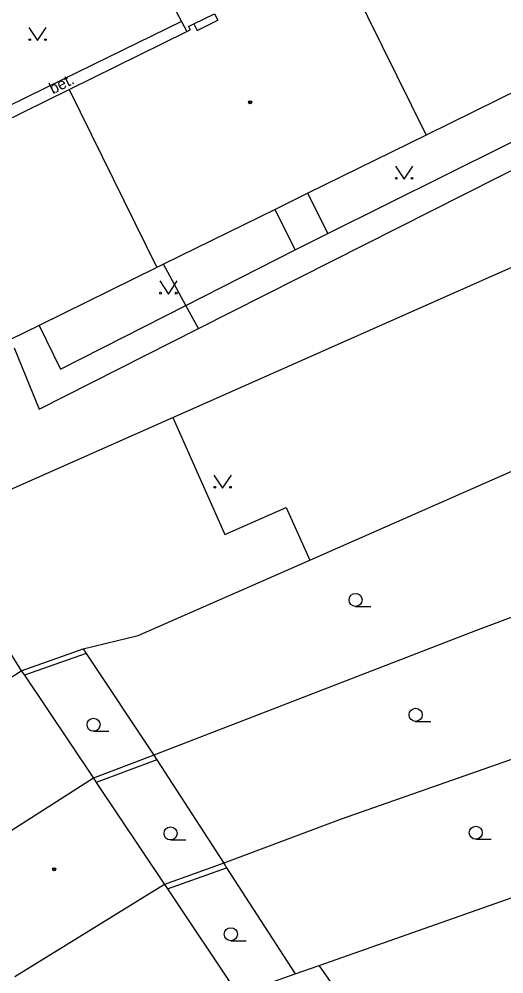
# Model space of a CAD drawing. Extents: x -596229 to -595156, y -1161237 to -1159376.
# Drawn here: x -595577.9 to -595550.1, y -1160076.3 to -1160021.5 of the extents above; entities that cross this region are included whole.
import ezdxf

# ---------------------------------------------------------------- set-up
doc = ezdxf.new("R2010")
doc.units = 0
for name, color, linetype in [('DOP - kresba z DSPS bez souradnic', 7, 'Continuous'), ('DOP - rozhrani ploch obecne', 7, 'Continuous'), ('Level 36', 7, 'Continuous'), ('Level 39', 7, 'Continuous'), ('Specificka linie pasportu komunikaci', 7, 'Continuous'), ('TM - budovy zdene_ betonove - NP', 7, 'Continuous'), ('TM - budovy zdene_ betonove - VP', 7, 'Continuous'), ('TM - chodniky - VP', 7, 'Continuous'), ('TM - letecke snimky - pomocna linie', 7, 'Continuous'), ('TM - plot zdeny_ ohradni zed - VP', 7, 'Continuous'), ('TM - popis povrchu', 7, 'Continuous'), ('TM - rozhrani ploch obecne - VP', 7, 'Continuous')]:
    doc.layers.add(name, color=color, linetype=linetype)

msp = doc.modelspace()

# ---------------------------------------------------------------- linework, layer by layer
at = {"layer": 'DOP - kresba z DSPS bez souradnic'}
for points in [[(-595574.04, -1160057.92), (-595577.58, -1160059.17)], [(-595569.98, -1160064.03), (-595573.45, -1160065.34)], [(-595569.37, -1160071.45), (-595565.97, -1160070.23)]]:
    msp.add_lwpolyline(points, dxfattribs=at)
at = {"layer": 'DOP - rozhrani ploch obecne'}
for points in [[(-595561.2, -1160052.56), (-595549.6, -1160047.46)], [(-595571.04, -1160056.89), (-595561.2, -1160052.56)], [(-595545.57, -1160054.33), (-595551.69, -1160056.62)], [(-595551.69, -1160056.62), (-595570.15, -1160063.77)], [(-595574.21, -1160057.66), (-595571.04, -1160056.89)], [(-595577.76, -1160058.92), (-595574.21, -1160057.66)], [(-595574.21, -1160057.66), (-595574.04, -1160057.92)], [(-595574.04, -1160057.92), (-595570.15, -1160063.77)], [(-595541.54, -1160061.19), (-595559.39, -1160067.45)], [(-595570.15, -1160063.77), (-595573.62, -1160065.09)], [(-595570.15, -1160063.77), (-595569.98, -1160064.03)], [(-595569.98, -1160064.03), (-595566.14, -1160069.97)], [(-595559.39, -1160067.45), (-595566.14, -1160069.97)], [(-595566.14, -1160069.97), (-595569.54, -1160071.19)], [(-595566.14, -1160069.97), (-595565.97, -1160070.23)], [(-595565.97, -1160070.23), (-595562.03, -1160076.33)], [(-595560.65, -1160075.85), (-595543.88, -1160069.94)], [(-595562.03, -1160076.33), (-595560.65, -1160075.85)], [(-595560.41, -1160076.19), (-595560.65, -1160075.85)], [(-595565.32, -1160077.5), (-595562.03, -1160076.33)], [(-595556.48, -1160081.81), (-595560.41, -1160076.19)]]:
    msp.add_lwpolyline(points, dxfattribs=at)
at = {"layer": 'Level 36'}
for p, q in [((-595558.57, -1160055.225), (-595557.695, -1160055.225)), ((-595555.12, -1160061.825), (-595554.245, -1160061.825)), ((-595573.61, -1160062.395), (-595572.735, -1160062.395)), ((-595569.19, -1160068.635), (-595568.315, -1160068.635)), ((-595551.67, -1160068.595), (-595550.795, -1160068.595)), ((-595565.73, -1160074.425), (-595564.855, -1160074.425))]:
    msp.add_line(p, q, dxfattribs=at)
for points in [[(-595577.32, -1160021.97), (-595576.82, -1160022.72), (-595576.32, -1160021.97)], [(-595556.28, -1160029.93), (-595555.78, -1160030.68), (-595555.28, -1160029.93)], [(-595569.81, -1160036.53), (-595569.31, -1160037.28), (-595568.81, -1160036.53)], [(-595566.7, -1160047.68), (-595566.2, -1160048.43), (-595565.7, -1160047.68)]]:
    msp.add_lwpolyline(points, dxfattribs=at)
for centre, radius in [((-595577.27, -1160022.67), 0.05), ((-595576.371, -1160022.67), 0.05), ((-595556.23, -1160030.63), 0.05), ((-595555.331, -1160030.63), 0.05), ((-595569.76, -1160037.23), 0.05), ((-595568.861, -1160037.23), 0.05), ((-595566.65, -1160048.38), 0.05), ((-595565.751, -1160048.38), 0.05), ((-595558.57, -1160054.85), 0.375), ((-595555.12, -1160061.45), 0.375), ((-595573.61, -1160062.02), 0.375), ((-595569.19, -1160068.26), 0.375), ((-595551.67, -1160068.22), 0.375), ((-595565.73, -1160074.05), 0.375)]:
    msp.add_circle(centre, radius, dxfattribs=at)
at = {"layer": 'Level 39'}
for centre, radius in [((-595564.62, -1160026.27), 0.09), ((-595564.62, -1160026.27), 0.0398), ((-595575.87, -1160070.32), 0.09), ((-595575.87, -1160070.32), 0.0398)]:
    msp.add_circle(centre, radius, dxfattribs=at)
at = {"layer": 'Specificka linie pasportu komunikaci'}
for points in [[(-595562.04, -1160034.75), (-595560.16, -1160033.8)], [(-595568.32, -1160037.94), (-595569.6, -1160035.57)], [(-595567.59, -1160039.27), (-595568.32, -1160037.94)]]:
    msp.add_lwpolyline(points, dxfattribs=at)
at = {"layer": 'TM - budovy zdene_ betonove - NP'}
for points in [[(-595567.67, -1160022.14), (-595566.47, -1160021.56)], [(-595566.66, -1160021.18), (-595566.47, -1160021.56)], [(-595567.85, -1160021.76), (-595567.67, -1160022.14)]]:
    msp.add_lwpolyline(points, dxfattribs=at)
at = {"layer": 'TM - budovy zdene_ betonove - VP'}
for points in [[(-595559.56, -1160017.91), (-595554.51, -1160028.15)], [(-595567.85, -1160021.76), (-595566.66, -1160021.18)], [(-595568.26, -1160022.21), (-595568.06, -1160022.11)], [(-595568.15, -1160021.91), (-595567.85, -1160021.76)], [(-595568.15, -1160021.91), (-595568.06, -1160022.11)], [(-595575.01, -1160025.53), (-595568.26, -1160022.21)], [(-595547.72, -1160024.81), (-595554.51, -1160028.15)], [(-595581.52, -1160028.74), (-595575.01, -1160025.53)], [(-595575.01, -1160025.53), (-595569.97, -1160035.75)], [(-595554.51, -1160028.15), (-595561.3, -1160031.49)], [(-595561.3, -1160031.49), (-595563.19, -1160032.42)], [(-595563.19, -1160032.42), (-595569.6, -1160035.57)], [(-595569.97, -1160035.75), (-595576.74, -1160039.09)], [(-595569.6, -1160035.57), (-595569.97, -1160035.75)], [(-595576.74, -1160039.09), (-595578.37, -1160039.9)], [(-595579.19, -1160056.62), (-595577.76, -1160058.92)], [(-595586.22, -1160064.42), (-595577.76, -1160058.92)], [(-595577.76, -1160058.92), (-595577.58, -1160059.17)], [(-595577.58, -1160059.17), (-595573.62, -1160065.09)], [(-595573.62, -1160065.09), (-595582.12, -1160070.53)], [(-595573.62, -1160065.09), (-595573.45, -1160065.34)], [(-595573.45, -1160065.34), (-595569.54, -1160071.19)], [(-595569.54, -1160071.19), (-595578.12, -1160076.5)], [(-595569.54, -1160071.19), (-595569.37, -1160071.45)], [(-595569.37, -1160071.45), (-595565.32, -1160077.5)]]:
    msp.add_lwpolyline(points, dxfattribs=at)
at = {"layer": 'TM - chodniky - VP'}
for points in [[(-595571.4, -1160016.31), (-595568.57, -1160021.63)], [(-595568.57, -1160021.63), (-595568.26, -1160022.21)], [(-595567.59, -1160039.27), (-595536.97, -1160023.79)], [(-595560.16, -1160033.8), (-595546.61, -1160027.06)], [(-595560.16, -1160033.8), (-595561.3, -1160031.49)], [(-595562.04, -1160034.75), (-595563.19, -1160032.42)], [(-595568.32, -1160037.94), (-595562.04, -1160034.75)], [(-595575.51, -1160041.6), (-595568.32, -1160037.94)], [(-595576.74, -1160039.09), (-595575.51, -1160041.6)], [(-595577.28, -1160042.53), (-595576.73, -1160043.89), (-595567.59, -1160039.27)], [(-595578.17, -1160040.38), (-595577.28, -1160042.53)]]:
    msp.add_lwpolyline(points, dxfattribs=at)
at = {"layer": 'TM - letecke snimky - pomocna linie'}
msp.add_lwpolyline([(-595569.05, -1160044.37), (-595566.07, -1160051.1), (-595562.55, -1160049.54), (-595561.2, -1160052.56)], dxfattribs=at)
at = {"layer": 'TM - plot zdeny_ ohradni zed - VP'}
for points in [[(-595569.05, -1160044.37), (-595544.55, -1160033.5)], [(-595582.58, -1160050.37), (-595569.05, -1160044.37)]]:
    msp.add_lwpolyline(points, dxfattribs=at)
at = {"layer": 'TM - rozhrani ploch obecne - VP'}
for points in [[(-595568.57, -1160021.63), (-595575.33, -1160024.94)], [(-595575.33, -1160024.94), (-595581.83, -1160028.11)]]:
    msp.add_lwpolyline(points, dxfattribs=at)

# ---------------------------------------------------------------- texts
at = {"layer": 'TM - popis povrchu'}
msp.add_text('bet.', height=0.65, rotation=26.7235, dxfattribs=at).set_placement((-595575.95, -1160025.82))

doc.saveas('drawing.dxf')
